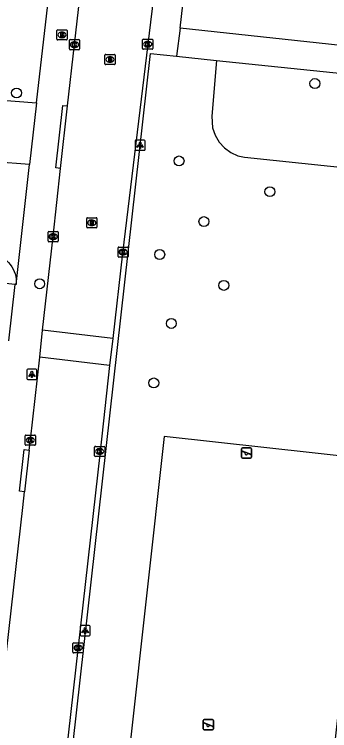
# Model space of a CAD drawing. Extents: x 161928 to 163055, y 386475 to 387428.
# Drawn here: x 162831.8 to 162862.7, y 387148.8 to 387219.1 of the extents above; entities that cross this region are included whole.
import ezdxf

# ---------------------------------------------------------------- set-up
doc = ezdxf.new("R2010")
doc.units = 0
for name, color, linetype in [('IMGEO_Boom', 7, 'Continuous'), ('IMGEO_Brandkraan', 7, 'Continuous'), ('IMGEO_Groenvoorziening', 7, 'Continuous'), ('IMGEO_Kolk', 7, 'Continuous'), ('IMGEO_Lichtpunt', 7, 'Continuous'), ('IMGEO_Pand', 7, 'Continuous'), ('IMGEO_Rijbaan_lokaal_open', 7, 'Continuous'), ('IMGEO_Rioolput', 7, 'Continuous'), ('IMGEO_Speelvoorziening', 7, 'Continuous'), ('IMGEO_Voetpad_halfverhard', 7, 'Continuous'), ('IMGEO_Voetpad_open', 7, 'Continuous')]:
    doc.layers.add(name, color=color, linetype=linetype)

msp = doc.modelspace()

# ---------------------------------------------------------------- linework, layer by layer
at = {"layer": 'IMGEO_Boom'}
for centre in [(162861.266, 387212.341), (162831.98, 387211.414), (162847.93, 387204.741), (162856.846, 387201.724), (162850.373, 387198.787), (162846.031, 387195.556), (162834.246, 387192.681), (162852.328, 387192.526), (162847.174, 387188.784), (162845.452, 387182.941)]:
    msp.add_circle(centre, 0.489, dxfattribs=at)
at = {"layer": 'IMGEO_Brandkraan'}
for p, q in [((162835.939, 387216.694), (162835.939, 387217.546)), ((162836.014, 387217.62), (162836.866, 387217.62)), ((162836.427, 387217.4), (162836.452, 387217.4)), ((162836.94, 387217.546), (162836.94, 387216.694)), ((162836.866, 387216.62), (162836.014, 387216.62)), ((162836.45, 387216.84), (162836.425, 387216.84))]:
    msp.add_line(p, q, dxfattribs=at)
for points in [[(162835.939, 387216.694), (162835.939, 387217.546)], [(162836.014, 387217.62), (162836.866, 387217.62)], [(162836.287, 387217.32), (162836.287, 387216.92), (162836.5, 387216.92)], [(162836.518, 387217.32), (162836.287, 387217.32)], [(162836.94, 387217.546), (162836.94, 387216.694)], [(162836.866, 387216.62), (162836.014, 387216.62)], [(162836.466, 387217.239), (162836.412, 387217.239), (162836.412, 387217.163)], [(162836.412, 387217.163), (162836.465, 387217.163)], [(162836.474, 387217.087), (162836.412, 387217.087), (162836.412, 387217.006)], [(162836.412, 387217.006), (162836.474, 387217.006)]]:
    msp.add_lwpolyline(points, dxfattribs=at)
for centre, radius, start, end in [((162836.016, 387217.544), 0.0765, 91.55205, 178.44795), ((162836.016, 387217.544), 0.0765, 91.55205, 178.44795), ((162836.522, 387217.175), 0.145, 59.4692, 91.53667), ((162836.547, 387217.222), 0.0922, 285.51372, 58.15012), ((162836.864, 387217.544), 0.0765, 1.55205, 88.44795), ((162836.864, 387217.544), 0.0765, 1.55205, 88.44795), ((162836.016, 387216.696), 0.0765, 181.55205, 268.44795), ((162836.016, 387216.696), 0.0765, 181.55205, 268.44795), ((162836.467, 387217.201), 0.0379, 267.82845, 90.93552), ((162836.475, 387217.046), 0.0404, 269.87594, 90.50774), ((162836.506, 387217.171), 0.251, 268.66757, 293.53466), ((162836.552, 387217.03), 0.105, 301.31148, 78.98903), ((162836.864, 387216.696), 0.0765, 271.55205, 358.44795), ((162836.864, 387216.696), 0.0765, 271.55205, 358.44795)]:
    msp.add_arc(centre, radius, start, end, dxfattribs=at)
for centre, major_axis, ratio, start_param, end_param in [((162836.426, 387217.12), (-0.387, 0.002), 0.722429, 4.712389, 7.853982), ((162836.451, 387217.12), (-0.39, 0.002), 0.717154, 1.570796, 4.712389)]:
    msp.add_ellipse(centre, major_axis=major_axis, ratio=ratio, start_param=start_param, end_param=end_param, dxfattribs=at)
at = {"layer": 'IMGEO_Groenvoorziening'}
for points in [[(162851.603, 387214.609), (162851.163, 387209.154), (162851.227, 387207.997), (162851.469, 387207.262), (162851.858, 387206.593), (162852.378, 387206.019), (162853.005, 387205.566), (162853.713, 387205.253), (162854.35, 387205.109), (162889.703, 387201.401), (162890.755, 387201.303), (162891.79, 387201.096), (162892.799, 387200.781), (162893.769, 387200.363), (162894.689, 387199.846), (162895.551, 387199.235), (162896.344, 387198.538), (162897.06, 387197.761), (162897.691, 387196.914), (162898.428, 387195.608), (162901.834, 387188.031), (162902.586, 387185.731), (162903.154, 387183.99)], [(162862.965, 387145.064), (162865.379, 387166.832), (162866.338, 387175.487), (162846.461, 387177.69), (162843.087, 387147.269), (162862.965, 387145.064)]]:
    msp.add_lwpolyline(points, dxfattribs=at)
at = {"layer": 'IMGEO_Kolk'}
for p, q in [((162837.164, 387215.736), (162837.164, 387216.588)), ((162837.239, 387216.662), (162838.091, 387216.662)), ((162838.165, 387216.588), (162838.165, 387215.736)), ((162844.355, 387215.778), (162844.355, 387216.63)), ((162844.43, 387216.704), (162845.282, 387216.704)), ((162845.356, 387216.63), (162845.356, 387215.778)), ((162837.675, 387215.882), (162837.65, 387215.882)), ((162837.652, 387216.442), (162837.677, 387216.442)), ((162844.866, 387215.924), (162844.841, 387215.924)), ((162844.843, 387216.484), (162844.868, 387216.484)), ((162838.091, 387215.662), (162837.239, 387215.662)), ((162845.282, 387215.704), (162844.43, 387215.704)), ((162835.069, 387196.887), (162835.069, 387197.739)), ((162835.144, 387197.813), (162835.996, 387197.813)), ((162835.557, 387197.593), (162835.582, 387197.593)), ((162836.07, 387197.739), (162836.07, 387196.887)), ((162835.58, 387197.033), (162835.555, 387197.033)), ((162835.996, 387196.813), (162835.144, 387196.813)), ((162841.94, 387195.365), (162841.94, 387196.217)), ((162842.015, 387196.291), (162842.867, 387196.291)), ((162842.941, 387196.217), (162842.941, 387195.365)), ((162842.451, 387195.511), (162842.426, 387195.511)), ((162842.428, 387196.071), (162842.453, 387196.071)), ((162842.867, 387195.291), (162842.015, 387195.291)), ((162832.826, 387176.899), (162832.826, 387177.751)), ((162832.901, 387177.825), (162833.753, 387177.825)), ((162833.314, 387177.605), (162833.339, 387177.605)), ((162833.827, 387177.751), (162833.827, 387176.899)), ((162833.753, 387176.825), (162832.901, 387176.825)), ((162833.337, 387177.045), (162833.312, 387177.045)), ((162839.639, 387175.794), (162839.639, 387176.646)), ((162839.714, 387176.72), (162840.566, 387176.72)), ((162840.127, 387176.5), (162840.152, 387176.5)), ((162840.64, 387176.646), (162840.64, 387175.794)), ((162840.15, 387175.94), (162840.125, 387175.94)), ((162840.566, 387175.72), (162839.714, 387175.72)), ((162837.517, 387156.504), (162837.517, 387157.356)), ((162837.592, 387157.43), (162838.444, 387157.43)), ((162838.005, 387157.21), (162838.03, 387157.21)), ((162838.518, 387157.356), (162838.518, 387156.504)), ((162838.444, 387156.43), (162837.592, 387156.43)), ((162838.028, 387156.65), (162838.003, 387156.65))]:
    msp.add_line(p, q, dxfattribs=at)
for points in [[(162837.164, 387215.736), (162837.164, 387216.588)], [(162837.239, 387216.662), (162838.091, 387216.662)], [(162838.165, 387216.588), (162838.165, 387215.736)], [(162844.355, 387215.778), (162844.355, 387216.63)], [(162844.43, 387216.704), (162845.282, 387216.704)], [(162845.356, 387216.63), (162845.356, 387215.778)], [(162837.485, 387216.362), (162837.608, 387216.362), (162837.608, 387216.211), (162837.738, 387216.362), (162837.902, 387216.362), (162837.756, 387216.211), (162837.909, 387215.962), (162837.757, 387215.962), (162837.672, 387216.126), (162837.608, 387216.059), (162837.608, 387215.962), (162837.485, 387215.962), (162837.485, 387216.362)], [(162844.676, 387216.404), (162844.799, 387216.404), (162844.799, 387216.253), (162844.929, 387216.404), (162845.093, 387216.404), (162844.947, 387216.253), (162845.1, 387216.004), (162844.948, 387216.004), (162844.863, 387216.168), (162844.799, 387216.101), (162844.799, 387216.004), (162844.676, 387216.004), (162844.676, 387216.404)], [(162838.091, 387215.662), (162837.239, 387215.662)], [(162845.282, 387215.704), (162844.43, 387215.704)], [(162835.069, 387196.887), (162835.069, 387197.739)], [(162835.144, 387197.813), (162835.996, 387197.813)], [(162836.07, 387197.739), (162836.07, 387196.887)], [(162835.39, 387197.513), (162835.513, 387197.513), (162835.513, 387197.362), (162835.643, 387197.513), (162835.807, 387197.513), (162835.661, 387197.362), (162835.814, 387197.113), (162835.662, 387197.113), (162835.577, 387197.277), (162835.513, 387197.21), (162835.513, 387197.113), (162835.39, 387197.113), (162835.39, 387197.513)], [(162835.996, 387196.813), (162835.144, 387196.813)], [(162841.94, 387195.365), (162841.94, 387196.217)], [(162842.015, 387196.291), (162842.867, 387196.291)], [(162842.941, 387196.217), (162842.941, 387195.365)], [(162842.261, 387195.991), (162842.384, 387195.991), (162842.384, 387195.84), (162842.514, 387195.991), (162842.678, 387195.991), (162842.532, 387195.84), (162842.685, 387195.591), (162842.533, 387195.591), (162842.448, 387195.755), (162842.384, 387195.688), (162842.384, 387195.591), (162842.261, 387195.591), (162842.261, 387195.991)], [(162842.867, 387195.291), (162842.015, 387195.291)], [(162832.826, 387176.899), (162832.826, 387177.751)], [(162832.901, 387177.825), (162833.753, 387177.825)], [(162833.147, 387177.525), (162833.27, 387177.525), (162833.27, 387177.374), (162833.4, 387177.525), (162833.564, 387177.525), (162833.418, 387177.374), (162833.571, 387177.125), (162833.419, 387177.125), (162833.334, 387177.289), (162833.27, 387177.222), (162833.27, 387177.125), (162833.147, 387177.125), (162833.147, 387177.525)], [(162833.827, 387177.751), (162833.827, 387176.899)], [(162833.753, 387176.825), (162832.901, 387176.825)], [(162839.639, 387175.794), (162839.639, 387176.646)], [(162839.714, 387176.72), (162840.566, 387176.72)], [(162840.64, 387176.646), (162840.64, 387175.794)], [(162839.96, 387176.42), (162840.083, 387176.42), (162840.083, 387176.269), (162840.213, 387176.42), (162840.377, 387176.42), (162840.231, 387176.269), (162840.384, 387176.02), (162840.232, 387176.02), (162840.147, 387176.184), (162840.083, 387176.117), (162840.083, 387176.02), (162839.96, 387176.02), (162839.96, 387176.42)], [(162840.566, 387175.72), (162839.714, 387175.72)], [(162837.517, 387156.504), (162837.517, 387157.356)], [(162837.592, 387157.43), (162838.444, 387157.43)], [(162837.838, 387157.13), (162837.961, 387157.13), (162837.961, 387156.979), (162838.091, 387157.13), (162838.255, 387157.13), (162838.109, 387156.979), (162838.262, 387156.73), (162838.11, 387156.73), (162838.025, 387156.894), (162837.961, 387156.827), (162837.961, 387156.73), (162837.838, 387156.73), (162837.838, 387157.13)], [(162838.518, 387157.356), (162838.518, 387156.504)], [(162838.444, 387156.43), (162837.592, 387156.43)]]:
    msp.add_lwpolyline(points, dxfattribs=at)
for centre, start, end in [((162837.241, 387216.586), 91.55205, 178.44795), ((162837.241, 387216.586), 91.55205, 178.44795), ((162838.089, 387216.586), 1.55205, 88.44795), ((162838.089, 387216.586), 1.55205, 88.44795), ((162844.432, 387216.628), 91.55205, 178.44795), ((162844.432, 387216.628), 91.55205, 178.44795), ((162845.28, 387216.628), 1.55205, 88.44795), ((162845.28, 387216.628), 1.55205, 88.44795), ((162837.241, 387215.738), 181.55205, 268.44795), ((162837.241, 387215.738), 181.55205, 268.44795), ((162838.089, 387215.738), 271.55205, 358.44795), ((162838.089, 387215.738), 271.55205, 358.44795), ((162844.432, 387215.78), 181.55205, 268.44795), ((162844.432, 387215.78), 181.55205, 268.44795), ((162845.28, 387215.78), 271.55205, 358.44795), ((162845.28, 387215.78), 271.55205, 358.44795), ((162835.146, 387197.737), 91.55205, 178.44795), ((162835.146, 387197.737), 91.55205, 178.44795), ((162835.994, 387197.737), 1.55205, 88.44795), ((162835.994, 387197.737), 1.55205, 88.44795), ((162835.146, 387196.889), 181.55205, 268.44795), ((162835.146, 387196.889), 181.55205, 268.44795), ((162835.994, 387196.889), 271.55205, 358.44795), ((162835.994, 387196.889), 271.55205, 358.44795), ((162842.017, 387196.215), 91.55205, 178.44795), ((162842.017, 387196.215), 91.55205, 178.44795), ((162842.865, 387196.215), 1.55205, 88.44795), ((162842.865, 387196.215), 1.55205, 88.44795), ((162842.017, 387195.367), 181.55205, 268.44795), ((162842.017, 387195.367), 181.55205, 268.44795), ((162842.865, 387195.367), 271.55205, 358.44795), ((162842.865, 387195.367), 271.55205, 358.44795), ((162832.903, 387177.749), 91.55205, 178.44795), ((162832.903, 387177.749), 91.55205, 178.44795), ((162833.751, 387177.749), 1.55205, 88.44795), ((162833.751, 387177.749), 1.55205, 88.44795), ((162832.903, 387176.901), 181.55205, 268.44795), ((162832.903, 387176.901), 181.55205, 268.44795), ((162833.751, 387176.901), 271.55205, 358.44795), ((162833.751, 387176.901), 271.55205, 358.44795), ((162839.716, 387176.644), 91.55205, 178.44795), ((162839.716, 387176.644), 91.55205, 178.44795), ((162840.564, 387176.644), 1.55205, 88.44795), ((162840.564, 387176.644), 1.55205, 88.44795), ((162839.716, 387175.796), 181.55205, 268.44795), ((162839.716, 387175.796), 181.55205, 268.44795), ((162840.564, 387175.796), 271.55205, 358.44795), ((162840.564, 387175.796), 271.55205, 358.44795), ((162837.594, 387157.354), 91.55205, 178.44795), ((162837.594, 387157.354), 91.55205, 178.44795), ((162838.442, 387157.354), 1.55205, 88.44795), ((162838.442, 387157.354), 1.55205, 88.44795), ((162837.594, 387156.506), 181.55205, 268.44795), ((162837.594, 387156.506), 181.55205, 268.44795), ((162838.442, 387156.506), 271.55205, 358.44795), ((162838.442, 387156.506), 271.55205, 358.44795)]:
    msp.add_arc(centre, 0.0765, start, end, dxfattribs=at)
for centre, major_axis, ratio, start_param, end_param in [((162837.651, 387216.162), (-0.387, 0.002), 0.722429, 4.712389, 7.853982), ((162837.676, 387216.162), (-0.39, 0.002), 0.717154, 1.570796, 4.712389), ((162844.842, 387216.204), (-0.387, 0.002), 0.722429, 4.712389, 7.853982), ((162844.867, 387216.204), (-0.39, 0.002), 0.717154, 1.570796, 4.712389), ((162835.556, 387197.313), (-0.387, 0.002), 0.722429, 4.712389, 7.853982), ((162835.581, 387197.313), (-0.39, 0.002), 0.717154, 1.570796, 4.712389), ((162842.427, 387195.791), (-0.387, 0.002), 0.722429, 4.712389, 7.853982), ((162842.452, 387195.791), (-0.39, 0.002), 0.717154, 1.570796, 4.712389), ((162833.313, 387177.325), (-0.387, 0.002), 0.722429, 4.712389, 7.853982), ((162833.338, 387177.325), (-0.39, 0.002), 0.717154, 1.570796, 4.712389), ((162840.126, 387176.22), (-0.387, 0.002), 0.722429, 4.712389, 7.853982), ((162840.151, 387176.22), (-0.39, 0.002), 0.717154, 1.570796, 4.712389), ((162838.004, 387156.93), (-0.387, 0.002), 0.722429, 4.712389, 7.853982), ((162838.029, 387156.93), (-0.39, 0.002), 0.717154, 1.570796, 4.712389)]:
    msp.add_ellipse(centre, major_axis=major_axis, ratio=ratio, start_param=start_param, end_param=end_param, dxfattribs=at)
at = {"layer": 'IMGEO_Lichtpunt'}
for p, q in [((162844.509, 387206.781), (162843.701, 387206.781)), ((162844.509, 387206.781), (162843.701, 387206.781)), ((162843.607, 387206.686), (162843.607, 387205.879)), ((162843.607, 387206.686), (162843.607, 387205.879)), ((162844.603, 387205.879), (162844.603, 387206.686)), ((162844.603, 387205.879), (162844.603, 387206.686)), ((162843.701, 387205.785), (162844.509, 387205.785)), ((162843.701, 387205.785), (162844.509, 387205.785)), ((162832.981, 387184.189), (162832.981, 387183.382)), ((162832.981, 387184.189), (162832.981, 387183.382)), ((162833.883, 387184.284), (162833.075, 387184.284)), ((162833.883, 387184.284), (162833.075, 387184.284)), ((162833.977, 387183.382), (162833.977, 387184.189)), ((162833.977, 387183.382), (162833.977, 387184.189)), ((162833.075, 387183.288), (162833.883, 387183.288)), ((162833.075, 387183.288), (162833.883, 387183.288)), ((162838.215, 387159.029), (162838.215, 387158.222)), ((162838.215, 387159.029), (162838.215, 387158.222)), ((162839.117, 387159.124), (162838.309, 387159.124)), ((162839.117, 387159.124), (162838.309, 387159.124)), ((162839.211, 387158.222), (162839.211, 387159.029)), ((162839.211, 387158.222), (162839.211, 387159.029)), ((162838.309, 387158.128), (162839.117, 387158.128)), ((162838.309, 387158.128), (162839.117, 387158.128))]:
    msp.add_line(p, q, dxfattribs=at)
for points in [[(162843.981, 387206.35), (162844.02, 387206.322), (162843.832, 387206.06), (162843.794, 387206.087), (162843.981, 387206.35)], [(162844.083, 387206.302), (162844.13, 387206.302), (162844.13, 387205.98), (162844.083, 387205.98), (162844.083, 387206.302)], [(162844.193, 387206.322), (162844.231, 387206.349), (162844.418, 387206.087), (162844.379, 387206.059), (162844.193, 387206.322)], [(162833.355, 387183.853), (162833.394, 387183.825), (162833.206, 387183.563), (162833.168, 387183.59), (162833.355, 387183.853)], [(162833.457, 387183.805), (162833.504, 387183.805), (162833.504, 387183.483), (162833.457, 387183.483), (162833.457, 387183.805)], [(162833.567, 387183.825), (162833.605, 387183.852), (162833.792, 387183.59), (162833.753, 387183.562), (162833.567, 387183.825)], [(162838.589, 387158.693), (162838.628, 387158.665), (162838.44, 387158.403), (162838.402, 387158.43), (162838.589, 387158.693)], [(162838.691, 387158.645), (162838.738, 387158.645), (162838.738, 387158.323), (162838.691, 387158.323), (162838.691, 387158.645)], [(162838.801, 387158.665), (162838.839, 387158.692), (162839.026, 387158.43), (162838.987, 387158.402), (162838.801, 387158.665)]]:
    msp.add_lwpolyline(points, dxfattribs=at)
for centre in [(162844.106, 387206.484), (162833.48, 387183.987), (162838.714, 387158.827)]:
    msp.add_circle(centre, 0.0994, dxfattribs=at)
for centre, start, end in [((162843.701, 387206.686), 90, 180), ((162843.701, 387206.686), 90, 180), ((162844.509, 387206.686), 0, 90), ((162844.509, 387206.686), 0, 90), ((162843.701, 387205.879), 180, 270), ((162843.701, 387205.879), 180, 270), ((162844.509, 387205.879), 270, 0), ((162844.509, 387205.879), 270, 360), ((162833.075, 387184.189), 90, 180), ((162833.075, 387184.189), 90, 180), ((162833.883, 387184.189), 0, 90), ((162833.883, 387184.189), 0, 90), ((162833.075, 387183.382), 180, 270), ((162833.075, 387183.382), 180, 270), ((162833.883, 387183.382), 270, 0), ((162833.883, 387183.382), 270, 360), ((162838.309, 387159.029), 90, 180), ((162838.309, 387159.029), 90, 180), ((162839.117, 387159.029), 0, 90), ((162839.117, 387159.029), 0, 90), ((162838.309, 387158.222), 180, 270), ((162838.309, 387158.222), 180, 270), ((162839.117, 387158.222), 270, 0), ((162839.117, 387158.222), 270, 360)]:
    msp.add_arc(centre, 0.0946, start, end, dxfattribs=at)
at = {"layer": 'IMGEO_Pand'}
for points in [[(162831.818, 387192.599), (162829.681, 387192.846), (162829.734, 387193.308), (162829.531, 387193.331), (162829.352, 387193.352), (162829.295, 387192.859), (162823.117, 387193.552)], [(162831.818, 387192.599), (162831.181, 387187.066)]]:
    msp.add_lwpolyline(points, dxfattribs=at)
at = {"layer": 'IMGEO_Rijbaan_lokaal_open'}
for points in [[(162836.99, 387210.145), (162837.666, 387216.162), (162838.308, 387221.928)], [(162845.568, 387221.889), (162844.855, 387216.204), (162842.374, 387195.696), (162841.421, 387187.306)], [(162830.129, 387210.727), (162833.926, 387210.437)], [(162833.926, 387210.437), (162833.242, 387204.377)], [(162836.306, 387204.014), (162836.99, 387210.145)], [(162833.242, 387204.377), (162829.777, 387204.65)], [(162834.54, 387188.116), (162835.571, 387197.313), (162836.306, 387204.014)], [(162834.249, 387185.468), (162834.54, 387188.116)], [(162841.421, 387187.306), (162834.54, 387188.116)], [(162841.421, 387187.306), (162841.107, 387184.65)], [(162833.22, 387176.344), (162833.351, 387177.374), (162834.249, 387185.468)], [(162841.107, 387184.65), (162834.249, 387185.468)], [(162841.107, 387184.65), (162840.195, 387176.214), (162835.606, 387135.59), (162834.595, 387126.272)], [(162833.22, 387176.344), (162832.764, 387172.261)], [(162827.676, 387127.124), (162828.711, 387136.523), (162832.59, 387170.7), (162832.764, 387172.261)]]:
    msp.add_lwpolyline(points, dxfattribs=at)
at = {"layer": 'IMGEO_Rioolput'}
for p, q in [((162840.728, 387215.205), (162841.58, 387215.205)), ((162840.653, 387214.279), (162840.653, 387215.131)), ((162841.141, 387214.985), (162841.166, 387214.985)), ((162841.654, 387215.131), (162841.654, 387214.279)), ((162841.58, 387214.205), (162840.728, 387214.205)), ((162841.164, 387214.425), (162841.139, 387214.425)), ((162838.863, 387198.243), (162838.863, 387199.095)), ((162838.938, 387199.169), (162839.79, 387199.169)), ((162839.864, 387199.095), (162839.864, 387198.243)), ((162839.374, 387198.389), (162839.349, 387198.389)), ((162839.351, 387198.949), (162839.376, 387198.949)), ((162839.79, 387198.169), (162838.938, 387198.169))]:
    msp.add_line(p, q, dxfattribs=at)
for points in [[(162840.728, 387215.205), (162841.58, 387215.205)], [(162840.653, 387214.279), (162840.653, 387215.131)], [(162841.242, 387214.903), (162840.99, 387214.905), (162840.99, 387214.505)], [(162840.99, 387214.505), (162841.114, 387214.505), (162841.114, 387214.667), (162841.125, 387214.667)], [(162841.168, 387214.824), (162841.114, 387214.824), (162841.114, 387214.743)], [(162841.114, 387214.743), (162841.166, 387214.743)], [(162841.172, 387214.638), (162841.243, 387214.505), (162841.383, 387214.505), (162841.318, 387214.631)], [(162841.654, 387215.131), (162841.654, 387214.279)], [(162841.58, 387214.205), (162840.728, 387214.205)], [(162838.863, 387198.243), (162838.863, 387199.095)], [(162838.938, 387199.169), (162839.79, 387199.169)], [(162839.864, 387199.095), (162839.864, 387198.243)], [(162839.452, 387198.867), (162839.2, 387198.869), (162839.2, 387198.469)], [(162839.2, 387198.469), (162839.324, 387198.469), (162839.324, 387198.631), (162839.335, 387198.631)], [(162839.378, 387198.788), (162839.324, 387198.788), (162839.324, 387198.707)], [(162839.324, 387198.707), (162839.376, 387198.707)], [(162839.382, 387198.602), (162839.453, 387198.469), (162839.593, 387198.469), (162839.528, 387198.595)], [(162839.79, 387198.169), (162838.938, 387198.169)]]:
    msp.add_lwpolyline(points, dxfattribs=at)
for centre, radius, start, end in [((162840.73, 387215.129), 0.0765, 91.55205, 178.44795), ((162840.73, 387215.129), 0.0765, 91.55205, 178.44795), ((162841.578, 387215.129), 0.0765, 1.55205, 88.44795), ((162841.578, 387215.129), 0.0765, 1.55205, 88.44795), ((162841.124, 387214.614), 0.0533, 26.02933, 88.69889), ((162841.15, 387214.932), 0.19, 274.7715, 282.96867), ((162841.174, 387214.728), 0.0964, 77.00612, 93.18647), ((162841.188, 387214.785), 0.0378, 276.66336, 79.67722), ((162841.241, 387214.793), 0.109, 350.36119, 89.41601), ((162841.239, 387214.793), 0.112, 277.58423, 350.98172), ((162841.223, 387214.578), 0.108, 29.51342, 73.79051), ((162840.73, 387214.281), 0.0765, 181.55205, 268.44795), ((162840.73, 387214.281), 0.0765, 181.55205, 268.44795), ((162841.578, 387214.281), 0.0765, 271.55205, 358.44795), ((162841.578, 387214.281), 0.0765, 271.55205, 358.44795), ((162838.94, 387199.093), 0.0765, 91.55205, 178.44795), ((162838.94, 387199.093), 0.0765, 91.55205, 178.44795), ((162839.788, 387199.093), 0.0765, 1.55205, 88.44795), ((162839.788, 387199.093), 0.0765, 1.55205, 88.44795), ((162839.334, 387198.578), 0.0533, 26.02933, 88.69889), ((162839.36, 387198.896), 0.19, 274.7715, 282.96867), ((162839.384, 387198.692), 0.0964, 77.00612, 93.18647), ((162839.398, 387198.749), 0.0378, 276.66336, 79.67722), ((162839.451, 387198.757), 0.109, 350.36119, 89.41601), ((162839.449, 387198.757), 0.112, 277.58423, 350.98172), ((162839.433, 387198.542), 0.108, 29.51342, 73.79051), ((162838.94, 387198.245), 0.0765, 181.55205, 268.44795), ((162838.94, 387198.245), 0.0765, 181.55205, 268.44795), ((162839.788, 387198.245), 0.0765, 271.55205, 358.44795), ((162839.788, 387198.245), 0.0765, 271.55205, 358.44795)]:
    msp.add_arc(centre, radius, start, end, dxfattribs=at)
for centre, major_axis, ratio, start_param, end_param in [((162841.14, 387214.705), (-0.387, 0.002), 0.722429, 4.712389, 7.853982), ((162841.165, 387214.705), (-0.39, 0.002), 0.717154, 1.570796, 4.712389), ((162839.35, 387198.669), (-0.387, 0.002), 0.722429, 4.712389, 7.853982), ((162839.375, 387198.669), (-0.39, 0.002), 0.717154, 1.570796, 4.712389)]:
    msp.add_ellipse(centre, major_axis=major_axis, ratio=ratio, start_param=start_param, end_param=end_param, dxfattribs=at)
at = {"layer": 'IMGEO_Speelvoorziening'}
for p, q in [((162854.058, 387175.663), (162854.058, 387176.463)), ((162854.058, 387176.463), (162854.058, 387175.663)), ((162854.158, 387176.563), (162854.948, 387176.563)), ((162854.948, 387176.563), (162854.158, 387176.563)), ((162855.048, 387176.463), (162855.048, 387175.663)), ((162855.048, 387175.663), (162855.048, 387176.463)), ((162854.441, 387176.091), (162854.102, 387176.228)), ((162854.127, 387176.288), (162855.003, 387175.935)), ((162854.979, 387175.875), (162854.639, 387176.012)), ((162854.948, 387175.563), (162854.158, 387175.563)), ((162854.158, 387175.563), (162854.948, 387175.563)), ((162850.309, 387148.987), (162850.309, 387149.787)), ((162850.309, 387149.787), (162850.309, 387148.987)), ((162850.409, 387149.887), (162851.199, 387149.887)), ((162851.199, 387149.887), (162850.409, 387149.887)), ((162851.299, 387149.787), (162851.299, 387148.987)), ((162851.299, 387148.987), (162851.299, 387149.787)), ((162850.692, 387149.415), (162850.353, 387149.552)), ((162850.378, 387149.612), (162851.254, 387149.259)), ((162851.23, 387149.199), (162850.89, 387149.336)), ((162851.199, 387148.887), (162850.409, 387148.887)), ((162850.409, 387148.887), (162851.199, 387148.887))]:
    msp.add_line(p, q, dxfattribs=at)
for centre, radius, start, end in [((162854.158, 387176.463), 0.1, 90, 180), ((162854.158, 387176.463), 0.1, 90, 180), ((162854.948, 387176.463), 0.1, 0, 90), ((162854.948, 387176.463), 0.1, 360, 90), ((162854.115, 387176.258), 0.0327, 68.07798, 248.07798), ((162854.52, 387176.001), 0.12, 130.99278, 5.16318), ((162854.991, 387175.905), 0.0327, 248.07798, 68.07798), ((162854.158, 387175.663), 0.1, 180, 270), ((162854.158, 387175.663), 0.1, 180, 270), ((162854.948, 387175.663), 0.1, 270, 0), ((162854.948, 387175.663), 0.1, 270, 0), ((162850.409, 387149.787), 0.1, 90, 180), ((162850.409, 387149.787), 0.1, 90, 180), ((162851.199, 387149.787), 0.1, 0, 90), ((162851.199, 387149.787), 0.1, 360, 90), ((162850.366, 387149.582), 0.0327, 68.07798, 248.07798), ((162850.771, 387149.325), 0.12, 130.99278, 5.16318), ((162851.242, 387149.229), 0.0327, 248.07798, 68.07798), ((162850.409, 387148.987), 0.1, 180, 270), ((162850.409, 387148.987), 0.1, 180, 270), ((162851.199, 387148.987), 0.1, 270, 0), ((162851.199, 387148.987), 0.1, 270, 0)]:
    msp.add_arc(centre, radius, start, end, dxfattribs=at)
at = {"layer": 'IMGEO_Voetpad_halfverhard'}
for points in [[(162908.095, 387211.303), (162848.037, 387217.794)], [(162847.679, 387215.034), (162851.603, 387214.609)], [(162851.603, 387214.609), (162917.919, 387207.749), (162919.044, 387206.217)]]:
    msp.add_lwpolyline(points, dxfattribs=at)
at = {"layer": 'IMGEO_Voetpad_open'}
for points in [[(162848.037, 387217.794), (162848.558, 387222.381)], [(162833.926, 387210.437), (162835.249, 387221.832)], [(162848.037, 387217.794), (162847.679, 387215.034)], [(162830.732, 387086.875), (162831.364, 387092.52), (162845.112, 387215.281), (162847.679, 387215.034)], [(162836.306, 387204.014), (162835.845, 387204.06), (162836.513, 387210.193), (162836.99, 387210.145)], [(162831.944, 387192.6), (162833.242, 387204.377)], [(162772.429, 387202.09), (162829.114, 387195.747), (162829.354, 387195.728), (162829.614, 387195.685), (162829.869, 387195.619), (162830.117, 387195.531), (162830.356, 387195.421), (162830.585, 387195.289), (162830.8, 387195.138), (162831.002, 387194.968), (162831.188, 387194.781), (162831.356, 387194.578), (162831.505, 387194.361), (162831.634, 387194.132), (162831.742, 387193.891), (162831.829, 387193.642), (162831.892, 387193.387), (162831.933, 387193.126), (162831.95, 387192.863), (162831.944, 387192.6)], [(162831.944, 387192.6), (162831.818, 387192.599)], [(162832.764, 387172.261), (162832.271, 387172.314), (162832.736, 387176.396), (162833.22, 387176.344)]]:
    msp.add_lwpolyline(points, dxfattribs=at)

doc.saveas('drawing.dxf')
